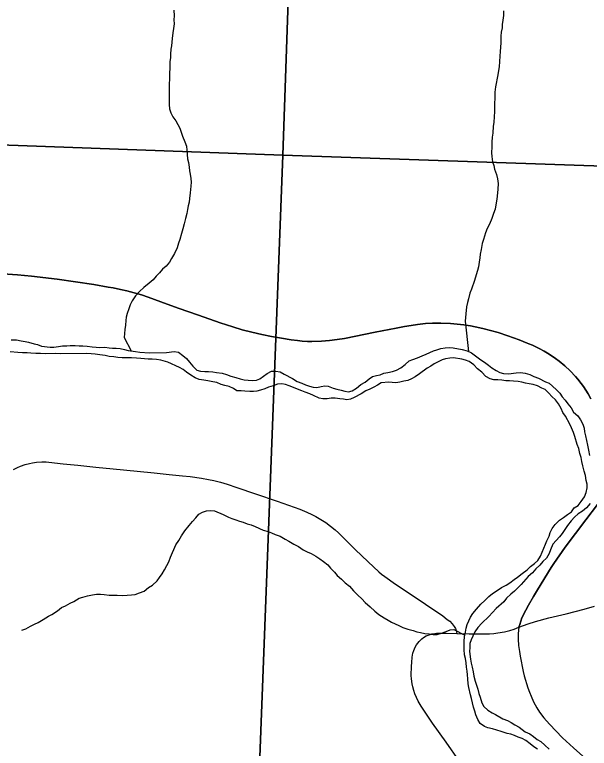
# Model space of a CAD drawing. Extents: x -3.3 to 34, y 0 to 56.8.
# Drawn here: x -0.609 to 0.004, y 31.042 to 31.825 of the extents above; entities that cross this region are included whole.
import ezdxf

# ---------------------------------------------------------------- set-up
doc = ezdxf.new("R2010")
doc.units = 0
for name, color, linetype in [('GM_X_Corporation', 7, 'Continuous'), ('GM_X_County_Road', 7, 'Continuous'), ('GM_X_Major_River', 7, 'Continuous'), ('GM_X_State_Route', 7, 'Continuous'), ('GM_X_Township_Road', 7, 'Continuous'), ('GT_Project_Soil_Layers', 7, 'Continuous')]:
    doc.layers.add(name, color=color, linetype=linetype)

msp = doc.modelspace()

# ---------------------------------------------------------------- linework, layer by layer
at = {"layer": 'GM_X_Corporation'}
for points in [[(-1.30168, 32.71458), (-0.28775, 32.6826), (-0.3225, 31.67471), (-1.33537, 31.71163)], [(-0.28775, 32.6826), (0.73569, 32.62424), (0.6926, 31.6401), (-0.3225, 31.67471)], [(-1.33537, 31.71163), (-0.3225, 31.67471), (-0.36109, 30.66979), (-1.36367, 30.70347)], [(-0.3225, 31.67471), (0.6926, 31.6401), (0.65935, 30.63337), (-0.36109, 30.66979)]]:
    msp.add_lwpolyline(points, close=True, dxfattribs=at)
at = {"layer": 'GM_X_County_Road'}
for points in [[(0.00597, 31.41487), (0.00293, 31.42005), (-0.00196, 31.42784), (-0.00449, 31.43124), (-0.00806, 31.43571), (-0.01067, 31.43872), (-0.01618, 31.44463), (-0.02193, 31.44988), (-0.0281, 31.45497), (-0.03197, 31.45785), (-0.03863, 31.46237), (-0.04395, 31.46558), (-0.0493, 31.4685), (-0.05646, 31.47193), (-0.06036, 31.47359), (-0.06198, 31.47428), (-0.07062, 31.47787), (-0.08269, 31.4822), (-0.09312, 31.48554), (-0.10117, 31.48784), (-0.1093, 31.4899), (-0.11749, 31.4917), (-0.12262, 31.49266), (-0.12963, 31.49376), (-0.13667, 31.49456), (-0.14375, 31.49509), (-0.1543, 31.49555), (-0.16293, 31.49547), (-0.17032, 31.49508), (-0.17897, 31.49432), (-0.18579, 31.49325), (-0.19302, 31.49194), (-0.20165, 31.49038), (-0.22405, 31.486), (-0.25681, 31.47936), (-0.26461, 31.47813), (-0.27279, 31.47694), (-0.28123, 31.47635), (-0.29182, 31.47607), (-0.29643, 31.47615), (-0.30218, 31.47648), (-0.30704, 31.47698), (-0.31361, 31.4778), (-0.32413, 31.47944), (-0.33486, 31.4814), (-0.34506, 31.48346), (-0.35586, 31.48594), (-0.36603, 31.48859), (-0.376, 31.49161), (-0.38948, 31.49605), (-0.41246, 31.50405), (-0.43437, 31.51167), (-0.45267, 31.51831), (-0.46636, 31.52327), (-0.47349, 31.52564), (-0.48117, 31.52809), (-0.48895, 31.53016), (-0.4956, 31.53164), (-0.50349, 31.5332), (-0.50876, 31.53411), (-0.52421, 31.53666), (-0.5632, 31.5424), (-0.59063, 31.5457), (-0.60551, 31.54726), (-0.63197, 31.54907)], [(-0.07095, 31.17119), (-0.07005, 31.17398), (-0.06881, 31.17768), (-0.06761, 31.18114), (-0.06351, 31.18946), (-0.06072, 31.19461), (-0.05526, 31.20399), (-0.05098, 31.21098), (-0.03638, 31.23479), (-0.0335, 31.23934), (-0.02164, 31.25654), (-0.01063, 31.27126), (0.00051, 31.2859), (0.01288, 31.30214)], [(-0.13455, 31.02877), (-0.14845, 31.04856), (-0.16298, 31.0689), (-0.17522, 31.08712), (-0.17828, 31.09235), (-0.18011, 31.09617), (-0.18169, 31.10009), (-0.18287, 31.10365), (-0.18397, 31.10773), (-0.18463, 31.11094), (-0.18535, 31.11617), (-0.18563, 31.11954), (-0.18553, 31.12946), (-0.18523, 31.13342), (-0.18461, 31.13931), (-0.18386, 31.1436), (-0.18306, 31.14634), (-0.18154, 31.14987), (-0.18005, 31.15243), (-0.17728, 31.15597), (-0.17431, 31.15882), (-0.17245, 31.16025), (-0.16961, 31.16194), (-0.16671, 31.1632), (-0.16361, 31.16411), (-0.16063, 31.16466), (-0.15862, 31.16486), (-0.15353, 31.16493), (-0.14834, 31.16481), (-0.13718, 31.16435), (-0.12379, 31.16397), (-0.10241, 31.1643), (-0.09775, 31.16461), (-0.09347, 31.1651), (-0.08624, 31.16625), (-0.08056, 31.16765), (-0.07596, 31.16922), (-0.07095, 31.17119)]]:
    msp.add_lwpolyline(points, dxfattribs=at)
at = {"layer": 'GM_X_Major_River'}
for points in [[(-0.61232, 31.47795), (-0.60663, 31.47765), (-0.60168, 31.47658), (-0.5975, 31.47588), (-0.5937, 31.47517), (-0.58799, 31.47335)], [(-0.58799, 31.47335), (-0.58418, 31.47265), (-0.57999, 31.47119), (-0.57088, 31.4698), (-0.5667, 31.46985), (-0.56179, 31.47068), (-0.55763, 31.4715), (-0.55307, 31.47156), (-0.54928, 31.47162), (-0.54398, 31.47169), (-0.5398, 31.47137), (-0.53601, 31.47142), (-0.53145, 31.4711), (-0.52614, 31.47042), (-0.52158, 31.4701), (-0.51778, 31.46978), (-0.51248, 31.46985), (-0.50792, 31.46916), (-0.50412, 31.46883), (-0.50033, 31.46888), (-0.49615, 31.46856), (-0.49159, 31.46749), (-0.4874, 31.4664), (-0.4798, 31.46537), (-0.47524, 31.46468), (-0.465, 31.46406), (-0.4468, 31.46431), (-0.43847, 31.46519), (-0.43391, 31.46449), (-0.42931, 31.46114), (-0.42547, 31.45778), (-0.42201, 31.45403), (-0.41853, 31.44952), (-0.41431, 31.4454), (-0.4105, 31.44432), (-0.40594, 31.444), (-0.40177, 31.44406), (-0.39722, 31.44375), (-0.39342, 31.44304), (-0.38734, 31.44236), (-0.38277, 31.44091), (-0.37819, 31.43907), (-0.37287, 31.43763), (-0.3683, 31.43617), (-0.36373, 31.4351), (-0.35538, 31.43446), (-0.35083, 31.4349), (-0.34706, 31.43609), (-0.34331, 31.43918), (-0.33917, 31.44189), (-0.33465, 31.44423), (-0.3301, 31.4443), (-0.32554, 31.4436), (-0.32134, 31.441), (-0.31218, 31.43657), (-0.3072, 31.43323), (-0.30225, 31.4314), (-0.29843, 31.42993), (-0.29424, 31.42847), (-0.29044, 31.42739), (-0.28626, 31.42707), (-0.28172, 31.42789), (-0.27794, 31.4287), (-0.27414, 31.42837), (-0.2688, 31.42617), (-0.265, 31.42508), (-0.26043, 31.42401), (-0.25663, 31.42292), (-0.25244, 31.42222), (-0.24867, 31.42341), (-0.24416, 31.42613), (-0.23928, 31.42999), (-0.23476, 31.43271), (-0.23064, 31.43619), (-0.22688, 31.43851), (-0.22272, 31.43971), (-0.21894, 31.44052), (-0.21479, 31.4421), (-0.21063, 31.44291), (-0.20572, 31.44412), (-0.20156, 31.44532), (-0.19667, 31.44804), (-0.19217, 31.45152), (-0.18805, 31.45537), (-0.1839, 31.45695), (-0.17899, 31.45853), (-0.17409, 31.46088), (-0.16994, 31.46245), (-0.1658, 31.46441), (-0.16203, 31.46598), (-0.15825, 31.46717), (-0.15409, 31.46837), (-0.14956, 31.46919), (-0.14501, 31.46963), (-0.14084, 31.46931), (-0.13133, 31.46754), (-0.126, 31.4661), (-0.12142, 31.46388), (-0.11146, 31.45643), (-0.10763, 31.45382), (-0.10342, 31.45085)], [(-0.27093, 31.41551), (-0.27547, 31.41469), (-0.28003, 31.41501), (-0.28383, 31.41571), (-0.28993, 31.41828), (-0.29375, 31.42013), (-0.2987, 31.42196), (-0.30252, 31.42342), (-0.30709, 31.42526), (-0.31129, 31.4271), (-0.31586, 31.42855), (-0.31967, 31.43002), (-0.32385, 31.43072), (-0.3284, 31.43066), (-0.33293, 31.4287), (-0.33784, 31.42711), (-0.34199, 31.42553), (-0.34651, 31.42395), (-0.35029, 31.42314), (-0.35408, 31.42271), (-0.35787, 31.42266), (-0.36318, 31.42296), (-0.36698, 31.42329), (-0.37153, 31.42323), (-0.37536, 31.42583), (-0.37994, 31.42804), (-0.3845, 31.42912), (-0.38831, 31.4302), (-0.39289, 31.43242), (-0.39745, 31.43311), (-0.40278, 31.43418), (-0.40696, 31.43488), (-0.4119, 31.43557), (-0.41609, 31.43741), (-0.42068, 31.44), (-0.42527, 31.44335), (-0.4291, 31.44596), (-0.43292, 31.44818), (-0.44514, 31.45409), (-0.45275, 31.45626), (-0.45731, 31.45695), (-0.46187, 31.45727), (-0.46642, 31.45721), (-0.47401, 31.45786), (-0.47857, 31.45818), (-0.48388, 31.45848), (-0.48881, 31.45841), (-0.49412, 31.45872), (-0.49868, 31.45903), (-0.50286, 31.45974), (-0.50779, 31.46005), (-0.51198, 31.46113), (-0.51767, 31.46181), (-0.52261, 31.4625), (-0.52717, 31.46282), (-0.53248, 31.46312), (-0.56016, 31.46273), (-0.56509, 31.46304), (-0.57609, 31.46289), (-0.58102, 31.4632), (-0.58595, 31.46314), (-0.59127, 31.46344), (-0.59544, 31.46376), (-0.60038, 31.46407), (-0.60531, 31.46438), (-0.61328, 31.46503)], [(-0.09409, 31.21036), (-0.08958, 31.21346), (-0.08431, 31.21618), (-0.08055, 31.21851), (-0.07604, 31.22199), (-0.07229, 31.2247), (-0.06741, 31.22856), (-0.06215, 31.23243), (-0.05841, 31.2359), (-0.05428, 31.23899), (-0.05053, 31.24246), (-0.04794, 31.24705), (-0.04242, 31.25964), (-0.04096, 31.26346), (-0.03875, 31.26842), (-0.03767, 31.27224), (-0.03545, 31.27644), (-0.03209, 31.28066), (-0.0276, 31.28528), (-0.02347, 31.28837), (-0.01897, 31.29147), (-0.01483, 31.29418), (-0.01185, 31.2984), (-0.00772, 31.30111), (-0.00437, 31.30533), (-0.00102, 31.31031), (0.00081, 31.31489), (0.00188, 31.31984), (0.00183, 31.32364), (0.00102, 31.3278), (0.00019, 31.3331), (-0.00139, 31.33763), (-0.0026, 31.34331), (-0.00381, 31.34785), (-0.00463, 31.35239), (-0.00582, 31.35655), (-0.00703, 31.36185), (-0.0086, 31.366), (-0.01137, 31.37469), (-0.01257, 31.37885), (-0.01491, 31.38375), (-0.01649, 31.3879), (-0.02115, 31.39619), (-0.02386, 31.40032), (-0.02581, 31.40447), (-0.02853, 31.40937), (-0.03201, 31.41388), (-0.03584, 31.41724), (-0.03893, 31.42099), (-0.04277, 31.42474), (-0.04658, 31.4262), (-0.05117, 31.42879), (-0.05574, 31.43025), (-0.05992, 31.43095), (-0.06372, 31.43166), (-0.06791, 31.43274), (-0.07171, 31.43345), (-0.07664, 31.43376), (-0.08082, 31.43408), (-0.08499, 31.43402), (-0.08917, 31.43472), (-0.09335, 31.43504), (-0.09752, 31.43499), (-0.1017, 31.43607), (-0.10629, 31.43866), (-0.11052, 31.44316), (-0.11512, 31.44689), (-0.11897, 31.45101), (-0.12395, 31.45474), (-0.12777, 31.4562), (-0.13157, 31.45729), (-0.14069, 31.45868), (-0.14448, 31.45825), (-0.14902, 31.45743), (-0.1528, 31.45662), (-0.15694, 31.45428), (-0.16108, 31.45233), (-0.16484, 31.44962), (-0.1686, 31.44767), (-0.17686, 31.44148), (-0.18137, 31.43838), (-0.18551, 31.43605), (-0.18928, 31.43448), (-0.19344, 31.43366), (-0.19798, 31.43246), (-0.20214, 31.43202), (-0.20594, 31.43235), (-0.20974, 31.43268), (-0.21769, 31.43181), (-0.22183, 31.42948), (-0.22559, 31.42715), (-0.22973, 31.42519), (-0.23425, 31.42323), (-0.23914, 31.42013), (-0.24667, 31.41623), (-0.25045, 31.41466), (-0.25423, 31.41385), (-0.25803, 31.41455), (-0.26182, 31.41488), (-0.26676, 31.41557), (-0.27093, 31.41551)], [(-0.10342, 31.45085), (-0.09959, 31.44786), (-0.095, 31.44489), (-0.09118, 31.44304), (-0.08737, 31.44196), (-0.08206, 31.44165), (-0.07373, 31.44253), (-0.06919, 31.44297), (-0.06424, 31.44228), (-0.0593, 31.44083), (-0.05509, 31.43861), (-0.05014, 31.43678), (-0.0425, 31.43309), (-0.03869, 31.43162), (-0.03102, 31.4249), (-0.02717, 31.42078), (-0.02484, 31.41701), (-0.02138, 31.41326), (-0.01867, 31.40951), (-0.0152, 31.40538), (-0.01248, 31.40048), (-0.00788, 31.39675), (-0.00517, 31.39261), (-0.00283, 31.38771), (-0.00126, 31.38356), (-0.00083, 31.37977), (-0.00001, 31.37522), (0.0024, 31.36539), (0.00323, 31.36009), (0.00445, 31.35441)], [(0.00514, 31.30319), (0.00104, 31.29858), (-0.00309, 31.2951), (-0.0076, 31.292), (-0.01172, 31.28853), (-0.01508, 31.28469), (-0.01919, 31.2797), (-0.02178, 31.27549), (-0.02476, 31.27128), (-0.02774, 31.26744), (-0.0311, 31.2636), (-0.03484, 31.25975), (-0.03703, 31.25365), (-0.0385, 31.24983), (-0.04146, 31.24486), (-0.04521, 31.24139), (-0.04857, 31.23755), (-0.05268, 31.23332), (-0.05642, 31.22909), (-0.06092, 31.22524), (-0.06839, 31.21678), (-0.07213, 31.21332), (-0.07549, 31.20947), (-0.07962, 31.20638), (-0.08412, 31.20214), (-0.0871, 31.19831), (-0.09496, 31.19099), (-0.09908, 31.18676), (-0.10281, 31.18253), (-0.1103, 31.1756), (-0.11479, 31.17098), (-0.11776, 31.16639), (-0.11997, 31.1618), (-0.12181, 31.1576), (-0.12328, 31.15379), (-0.12322, 31.14961), (-0.12354, 31.14543), (-0.12267, 31.1371), (-0.12186, 31.13293), (-0.12066, 31.1284), (-0.11983, 31.12347), (-0.11901, 31.11893), (-0.11742, 31.11364), (-0.11465, 31.10495), (-0.11345, 31.10041), (-0.11227, 31.09664), (-0.11029, 31.09059), (-0.10834, 31.08644), (-0.10411, 31.08271), (-0.09952, 31.07973), (-0.0957, 31.07789), (-0.08806, 31.07344), (-0.08311, 31.07161), (-0.07928, 31.06939), (-0.07508, 31.06717), (-0.0705, 31.06458), (-0.06436, 31.05973), (-0.0594, 31.05752), (-0.05519, 31.05454), (-0.05136, 31.05156)], [(-0.05121, 31.04093), (-0.05504, 31.04354), (-0.05888, 31.0469), (-0.06348, 31.05025), (-0.0673, 31.05248), (-0.07149, 31.05394), (-0.07569, 31.05578), (-0.0795, 31.05724), (-0.0833, 31.05795), (-0.08977, 31.05976), (-0.09891, 31.06267), (-0.10385, 31.06374), (-0.10767, 31.0652), (-0.11226, 31.06855), (-0.11459, 31.0727), (-0.11694, 31.0776), (-0.11775, 31.08176), (-0.11932, 31.08591), (-0.12052, 31.09045), (-0.12134, 31.09499), (-0.12254, 31.09915), (-0.12416, 31.10672), (-0.12497, 31.11088), (-0.12542, 31.11619), (-0.12586, 31.12035), (-0.12591, 31.12415), (-0.12673, 31.12869), (-0.12717, 31.13324), (-0.12799, 31.13778), (-0.1288, 31.14157), (-0.12926, 31.14725), (-0.12933, 31.15257), (-0.12938, 31.15636), (-0.12906, 31.16092), (-0.12799, 31.16587), (-0.12729, 31.17005), (-0.12621, 31.17424), (-0.12252, 31.18188), (-0.11992, 31.18571), (-0.11619, 31.19032), (-0.11133, 31.1957), (-0.10721, 31.19955), (-0.1031, 31.20378), (-0.09898, 31.20725), (-0.09409, 31.21036)], [(-0.05136, 31.05156), (-0.04754, 31.04934), (-0.04331, 31.04522), (-0.0387, 31.04111)]]:
    msp.add_lwpolyline(points, dxfattribs=at)
at = {"layer": 'GM_X_State_Route'}
for points in [[(-0.63197, 31.54907), (-0.60551, 31.54726), (-0.59063, 31.5457), (-0.5632, 31.5424), (-0.52421, 31.53666), (-0.50876, 31.53411), (-0.50349, 31.5332), (-0.4956, 31.53164), (-0.48895, 31.53016), (-0.48117, 31.52809), (-0.47349, 31.52564), (-0.46636, 31.52327), (-0.45267, 31.51831), (-0.43437, 31.51167), (-0.41246, 31.50405), (-0.38948, 31.49605), (-0.376, 31.49161), (-0.36603, 31.48859), (-0.35586, 31.48594), (-0.34506, 31.48346), (-0.33486, 31.4814), (-0.32413, 31.47944), (-0.31361, 31.4778), (-0.30704, 31.47698), (-0.30218, 31.47648), (-0.29643, 31.47615), (-0.29182, 31.47607), (-0.28123, 31.47635), (-0.27279, 31.47694), (-0.26461, 31.47813), (-0.25681, 31.47936), (-0.22405, 31.486), (-0.20165, 31.49038), (-0.19302, 31.49194), (-0.18579, 31.49325), (-0.17897, 31.49432), (-0.17032, 31.49508), (-0.16293, 31.49547), (-0.1543, 31.49555), (-0.14375, 31.49509), (-0.13667, 31.49456), (-0.12963, 31.49376), (-0.12262, 31.49266), (-0.11749, 31.4917), (-0.1093, 31.4899), (-0.10117, 31.48784), (-0.09312, 31.48554), (-0.08269, 31.4822), (-0.07062, 31.47787), (-0.06198, 31.47428), (-0.06036, 31.47359), (-0.05646, 31.47193), (-0.0493, 31.4685), (-0.04395, 31.46558), (-0.03863, 31.46237), (-0.03197, 31.45785), (-0.0281, 31.45497), (-0.02193, 31.44988), (-0.01618, 31.44463), (-0.01067, 31.43872), (-0.00806, 31.43571), (-0.00449, 31.43124), (-0.00196, 31.42784), (0.00293, 31.42005), (0.00597, 31.41487)], [(0.02177, 31.31596), (0.016, 31.30658), (0.01288, 31.30214), (0.00051, 31.2859), (-0.01063, 31.27126), (-0.02164, 31.25654), (-0.0335, 31.23934), (-0.03638, 31.23479), (-0.05098, 31.21098), (-0.05526, 31.20399), (-0.06072, 31.19461), (-0.06351, 31.18946), (-0.06761, 31.18114), (-0.06881, 31.17768), (-0.07005, 31.17398), (-0.07095, 31.17119)], [(-0.07095, 31.17119), (-0.0716, 31.16461), (-0.07169, 31.15861), (-0.07121, 31.15174), (-0.07029, 31.14545), (-0.06947, 31.14025), (-0.06616, 31.12377), (-0.06512, 31.11929), (-0.06144, 31.10658), (-0.05969, 31.10175), (-0.05796, 31.09745), (-0.05519, 31.09155), (-0.05174, 31.08522), (-0.04879, 31.08051), (-0.04439, 31.07468), (-0.03831, 31.0677), (-0.0243, 31.05331), (-0.01283, 31.04246), (-0.0028, 31.03358)]]:
    msp.add_lwpolyline(points, dxfattribs=at)
at = {"layer": 'GM_X_Township_Road'}
for points in [[(-0.60971, 31.33958), (-0.60568, 31.34157), (-0.60245, 31.34303), (-0.59726, 31.34482), (-0.59291, 31.34595), (-0.58974, 31.34659), (-0.58537, 31.34719), (-0.57956, 31.34755), (-0.57507, 31.34747), (-0.57209, 31.34723), (-0.55694, 31.34567), (-0.54132, 31.34406), (-0.52199, 31.34207), (-0.50357, 31.34017), (-0.47813, 31.33754), (-0.45978, 31.33576), (-0.44379, 31.33421), (-0.42952, 31.3328), (-0.42159, 31.33186), (-0.40934, 31.33014), (-0.40182, 31.32886), (-0.39623, 31.3277), (-0.38908, 31.32598), (-0.38209, 31.32384), (-0.3717, 31.32029), (-0.35185, 31.31331), (-0.32883, 31.30551), (-0.30466, 31.29698), (-0.29693, 31.29397), (-0.29167, 31.29149), (-0.2876, 31.28935), (-0.28219, 31.28619), (-0.27694, 31.28275), (-0.27185, 31.27903), (-0.26696, 31.27503), (-0.26344, 31.27172), (-0.24548, 31.25418), (-0.23161, 31.2409), (-0.22024, 31.2303), (-0.21734, 31.22796), (-0.21391, 31.22518), (-0.2024, 31.21706), (-0.18787, 31.20737), (-0.17059, 31.19585), (-0.15217, 31.1832), (-0.14724, 31.17958), (-0.14469, 31.17752), (-0.1419, 31.17465), (-0.13999, 31.17211), (-0.13858, 31.16967), (-0.13779, 31.16746), (-0.13718, 31.16435)], [(-0.07095, 31.17119), (-0.06117, 31.1748), (-0.05327, 31.17727), (-0.03881, 31.18113), (-0.02056, 31.18557), (-0.00132, 31.1905), (0.00986, 31.19363)]]:
    msp.add_lwpolyline(points, dxfattribs=at)
at = {"layer": 'GT_Project_Soil_Layers'}
for points in [[(-0.43888, 31.8296), (-0.43842, 31.82353), (-0.43874, 31.81935), (-0.43868, 31.8148), (-0.43937, 31.80985), (-0.44007, 31.80529), (-0.44074, 31.7992), (-0.4414, 31.7916), (-0.4421, 31.7878), (-0.44241, 31.78248), (-0.44236, 31.77868), (-0.44306, 31.77487), (-0.44299, 31.76956), (-0.44363, 31.76044), (-0.44356, 31.75589), (-0.44388, 31.75095), (-0.44382, 31.74677), (-0.44369, 31.73728), (-0.44402, 31.73348), (-0.44395, 31.72893), (-0.44351, 31.72438), (-0.44193, 31.71984), (-0.43998, 31.7157), (-0.43689, 31.71156)], [(-0.08734, 31.82876), (-0.08727, 31.82383), (-0.08796, 31.81888), (-0.08866, 31.81432), (-0.08861, 31.81052), (-0.08968, 31.80595), (-0.09, 31.80177), (-0.09028, 31.79417), (-0.09061, 31.79037), (-0.09091, 31.78505), (-0.09124, 31.78087), (-0.09152, 31.77442), (-0.09184, 31.76948), (-0.09323, 31.76035), (-0.09571, 31.74779), (-0.09639, 31.74208), (-0.09669, 31.73638), (-0.09698, 31.72917), (-0.09692, 31.72537), (-0.09687, 31.7212), (-0.09717, 31.71588), (-0.09747, 31.7098), (-0.09817, 31.70561), (-0.09883, 31.69839), (-0.09953, 31.69383), (-0.09983, 31.68851), (-0.09977, 31.68358), (-0.10006, 31.67712), (-0.09963, 31.67333), (-0.09917, 31.66764), (-0.0976, 31.66387), (-0.09678, 31.6597), (-0.09481, 31.65403), (-0.09361, 31.6495), (-0.09317, 31.64457), (-0.09346, 31.63849)], [(-0.43689, 31.71156), (-0.43456, 31.70742), (-0.43261, 31.70365), (-0.43104, 31.6995), (-0.42946, 31.69496), (-0.4271, 31.68892), (-0.42552, 31.68439), (-0.42509, 31.68022), (-0.4242, 31.67074), (-0.42339, 31.66696), (-0.42256, 31.66203), (-0.42213, 31.65824), (-0.42132, 31.65446), (-0.42088, 31.64991), (-0.42045, 31.64612), (-0.42077, 31.64156), (-0.42143, 31.63472), (-0.42211, 31.62863), (-0.42244, 31.62483), (-0.42352, 31.62064), (-0.42422, 31.61684), (-0.42493, 31.61265), (-0.42637, 31.60732), (-0.42781, 31.6016), (-0.42925, 31.59627), (-0.4307, 31.59132), (-0.43251, 31.58484), (-0.43398, 31.58102), (-0.43542, 31.57607), (-0.43799, 31.56996), (-0.44134, 31.5646), (-0.44356, 31.56077), (-0.44691, 31.55655), (-0.45104, 31.55307), (-0.45402, 31.54924), (-0.45776, 31.54577), (-0.46075, 31.54193), (-0.46524, 31.53807), (-0.47087, 31.53344), (-0.47536, 31.5292), (-0.47985, 31.52458), (-0.48319, 31.51922), (-0.48541, 31.51502), (-0.48687, 31.51082), (-0.4887, 31.50586), (-0.48978, 31.50205), (-0.49011, 31.49825), (-0.49042, 31.49331), (-0.49112, 31.48875), (-0.49176, 31.48039), (-0.4843, 31.46598)], [(-0.09346, 31.63849), (-0.09379, 31.63469), (-0.09445, 31.62785), (-0.09516, 31.62404), (-0.0962, 31.6172), (-0.09804, 31.61261), (-0.09986, 31.60728), (-0.10206, 31.60117), (-0.10465, 31.59658), (-0.10648, 31.592), (-0.10866, 31.58476), (-0.11012, 31.58056), (-0.11117, 31.5741), (-0.11224, 31.56915), (-0.11256, 31.56535), (-0.11326, 31.56078), (-0.11395, 31.55584), (-0.11503, 31.55165), (-0.11649, 31.54707), (-0.1183, 31.54098), (-0.12159, 31.53182), (-0.12305, 31.52763), (-0.12448, 31.52153), (-0.12557, 31.51772), (-0.12664, 31.51315), (-0.1273, 31.50555), (-0.128, 31.50175), (-0.12833, 31.49757), (-0.12463, 31.46543)], [(-0.44231, 31.24576), (-0.4368, 31.25912), (-0.43345, 31.26372), (-0.43087, 31.26869), (-0.42715, 31.27405), (-0.42267, 31.27981), (-0.41894, 31.28403), (-0.41558, 31.28788), (-0.41222, 31.29172), (-0.40846, 31.29405), (-0.40392, 31.29525), (-0.40014, 31.29568), (-0.39558, 31.29537), (-0.38643, 31.29132), (-0.3807, 31.28874), (-0.37689, 31.28728), (-0.3727, 31.28582), (-0.36889, 31.28435), (-0.36508, 31.28326), (-0.3605, 31.28143), (-0.35632, 31.28035), (-0.35212, 31.27851), (-0.34373, 31.27483), (-0.3384, 31.27339), (-0.33459, 31.27192), (-0.33077, 31.27008), (-0.32544, 31.26826), (-0.32009, 31.26529), (-0.31627, 31.26307), (-0.31091, 31.25973), (-0.30595, 31.25714), (-0.30097, 31.25379), (-0.29677, 31.25157), (-0.29257, 31.24974), (-0.28761, 31.24715), (-0.28302, 31.24417), (-0.27918, 31.24119), (-0.27459, 31.23784), (-0.27188, 31.23408), (-0.26766, 31.22996), (-0.26457, 31.22621), (-0.25997, 31.22248), (-0.25612, 31.21836), (-0.25152, 31.21501), (-0.24729, 31.21013), (-0.24267, 31.20527), (-0.23845, 31.20153), (-0.23498, 31.1974), (-0.22961, 31.19292), (-0.22462, 31.18844), (-0.2204, 31.1847), (-0.21467, 31.18136), (-0.21046, 31.17877), (-0.20664, 31.17654), (-0.199, 31.17285), (-0.1948, 31.17101), (-0.18947, 31.16919), (-0.18376, 31.16775), (-0.17957, 31.16629), (-0.17577, 31.16558), (-0.1712, 31.16451), (-0.16665, 31.16419), (-0.16247, 31.16349), (-0.15792, 31.16355), (-0.15338, 31.16475), (-0.14848, 31.16672), (-0.14433, 31.1683), (-0.14017, 31.16873), (-0.12866, 31.16278)], [(-0.60113, 31.16821), (-0.60091, 31.16802), (-0.59676, 31.1696), (-0.59186, 31.17232), (-0.58734, 31.17428), (-0.58357, 31.17623), (-0.57831, 31.17934), (-0.57267, 31.18283), (-0.5689, 31.18479), (-0.56288, 31.18867), (-0.55876, 31.19214), (-0.55424, 31.1941), (-0.54934, 31.19682), (-0.54558, 31.19877), (-0.53994, 31.20227), (-0.53578, 31.20309), (-0.53087, 31.20467), (-0.52558, 31.20589), (-0.52141, 31.20632), (-0.51724, 31.20638), (-0.51306, 31.20606), (-0.50775, 31.20538), (-0.4994, 31.20549), (-0.49333, 31.2052), (-0.48878, 31.20526), (-0.48386, 31.20571), (-0.48007, 31.20614), (-0.47555, 31.20772), (-0.47064, 31.20969), (-0.46576, 31.21355), (-0.46162, 31.21589), (-0.45676, 31.22051), (-0.45415, 31.22434), (-0.45117, 31.22817), (-0.44895, 31.23238), (-0.44636, 31.23697), (-0.44414, 31.2408), (-0.44231, 31.24576)]]:
    msp.add_lwpolyline(points, dxfattribs=at)

doc.saveas('drawing.dxf')
